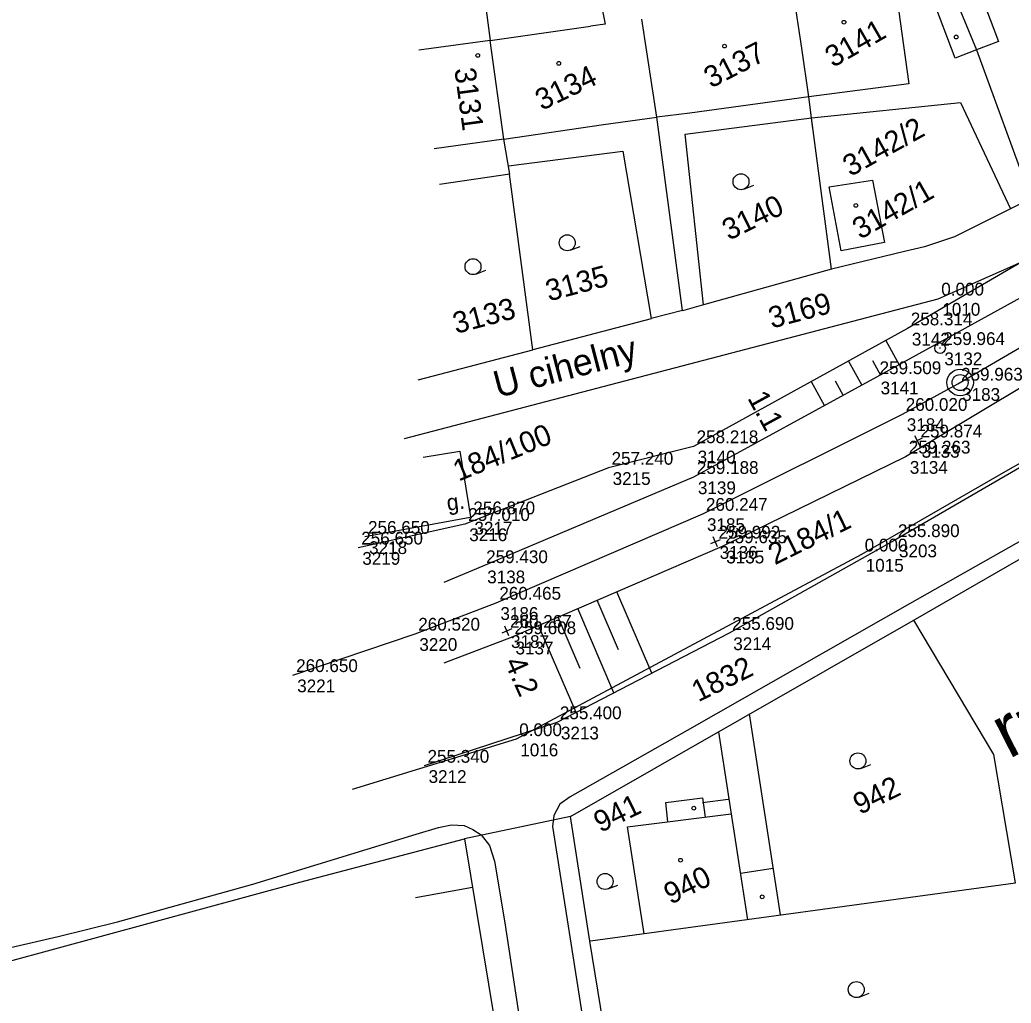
# Model space of a CAD drawing. Extents: x -496688 to -495455, y -1089309 to -1088026.
# Drawn here: x -496039.9 to -495946.7, y -1089215.3 to -1089122.9 of the extents above; entities that cross this region are included whole.
import ezdxf

# ---------------------------------------------------------------- set-up
doc = ezdxf.new("R2010")
doc.units = 0
for name, color, linetype in [('Vrstva 1', 7, 'Continuous'), ('Vrstva 23', 7, 'Continuous'), ('Vrstva 48', 7, 'Continuous'), ('Vrstva 49', 7, 'Continuous'), ('Vrstva 51', 7, 'Continuous'), ('Vrstva 52', 7, 'Continuous'), ('Vrstva 53', 7, 'Continuous'), ('Vrstva 55', 7, 'Continuous'), ('Vrstva 57', 7, 'Continuous'), ('Vrstva 58', 7, 'Continuous'), ('Vrstva 59', 7, 'Continuous'), ('Vrstva 60', 7, 'Continuous'), ('Vrstva 61', 7, 'Continuous'), ('Vrstva 7', 7, 'Continuous')]:
    doc.layers.add(name, color=color, linetype=linetype)

msp = doc.modelspace()

# ---------------------------------------------------------------- linework, layer by layer
at = {"layer": 'Vrstva 1'}
msp.add_lwpolyline([(-496014.19, -1089184.49), (-496002.71, -1089180.6), (-495995.088, -1089177.692), (-495975.672, -1089169.34), (-495956.891, -1089159.948), (-495951.688, -1089157.109), (-495938.804, -1089149.587), (-495921.214, -1089137.985), (-495907.663, -1089127.884), (-495890.17, -1089113.043)], dxfattribs=at)
at = {"layer": 'Vrstva 23'}
for p, q in [((-495985.8, -1089118.38), (-495984.85, -1089123.33)), ((-495957.59, -1089119.59), (-495956.29, -1089128.91)), ((-495952.79, -1089118.84), (-495949.95, -1089125.72)), ((-495966.37, -1089125.57), (-495967.04, -1089121)), ((-495984.85, -1089123.33), (-495986.23, -1089123.51)), ((-495980, -1089132.06), (-495981.4, -1089122.86)), ((-495995.65, -1089124.84), (-495986.23, -1089123.51)), ((-495994.38, -1089134.13), (-495995.65, -1089124.84)), ((-495947.87, -1089124.94), (-495949.95, -1089125.72)), ((-495965.7, -1089130.14), (-495966.37, -1089125.57)), ((-495949.95, -1089125.72), (-495951.93, -1089126.5)), ((-495976.88, -1089131.69), (-495980, -1089132.06)), ((-495985.01, -1089132.73), (-495980, -1089132.06)), ((-495994.38, -1089134.13), (-496000.93, -1089135.03)), ((-495963.79, -1089138.59), (-495959.72, -1089137.96)), ((-495959.72, -1089137.96), (-495958.58, -1089143.83)), ((-495962.65, -1089144.62), (-495963.79, -1089138.59)), ((-495958.58, -1089143.83), (-495962.65, -1089144.62)), ((-496001.96, -1089164), (-495998.5, -1089163.45)), ((-495998.5, -1089163.45), (-495997.51, -1089169.62)), ((-495971.294, -1089188.126), (-495968.386, -1089207.011)), ((-495979.15, -1089196.442), (-495975.679, -1089196.014)), ((-495975.679, -1089196.014), (-495975.434, -1089197.812)), ((-495978.95, -1089198.253), (-495979.15, -1089196.442)), ((-495975.695, -1089196.441), (-495973.275, -1089196.132)), ((-495981.188, -1089208.787), (-495982.732, -1089198.728))]:
    msp.add_line(p, q, dxfattribs=at)
msp.add_lwpolyline([(-495997.53, -1089169.67), (-496007.43, -1089171.5)], dxfattribs=at)
at = {"layer": 'Vrstva 48'}
for p, q in [((-495958.471, -1089153.045), (-495957.216, -1089155.322)), ((-495961.967, -1089154.968), (-495960.722, -1089157.247)), ((-495959.721, -1089154.92), (-495958.968, -1089156.287)), ((-495965.471, -1089156.895), (-495964.233, -1089159.164)), ((-495963.223, -1089156.841), (-495962.478, -1089158.205)), ((-495980.456, -1089184.288), (-495983.752, -1089176.651)), ((-495984.018, -1089186.132), (-495987.425, -1089178.235)), ((-495983.577, -1089182.103), (-495985.588, -1089177.443)), ((-495987.183, -1089183.844), (-495989.261, -1089179.028)), ((-495987.578, -1089187.976), (-495991.097, -1089179.82))]:
    msp.add_line(p, q, dxfattribs=at)
at = {"layer": 'Vrstva 49'}
for points in [[(-495858.07, -1089106.445), (-495869.622, -1089111.246), (-495885.061, -1089121.015), (-495911.05, -1089136.462), (-495921.935, -1089143.485), (-495938.378, -1089153.037), (-495956.605, -1089163.96), (-495973.859, -1089172.382), (-495993.672, -1089180.931), (-496000, -1089183.365)], [(-495858.07, -1089106.445), (-495866.186, -1089113.792), (-495882.612, -1089126.137), (-495904.522, -1089140.533), (-495921.815, -1089150.804), (-495942.535, -1089163.052), (-495957.623, -1089171.808)], [(-495927.376, -1089134.825), (-495927.07, -1089136.84), (-495940.299, -1089146), (-495959.349, -1089156.497), (-495976.525, -1089165.875), (-495996.329, -1089174.254), (-496000, -1089175.783)], [(-495927.376, -1089134.825), (-495942.178, -1089143.616), (-495956.416, -1089151.915), (-495976.548, -1089162.987)], [(-495976.548, -1089162.987), (-495984.54, -1089165.01), (-495998.02, -1089170.29), (-496008.07, -1089172.51)], [(-495957.623, -1089171.808), (-495973.2, -1089180.53), (-495989.4, -1089188.92), (-496001.84, -1089193.01)]]:
    msp.add_lwpolyline(points, dxfattribs=at)
at = {"layer": 'Vrstva 52'}
for p, q in [((-495950.53, -1089117.94), (-495947.87, -1089124.94)), ((-495951.93, -1089126.5), (-495954.61, -1089119.5)), ((-495995.65, -1089124.84), (-496002.36, -1089125.75)), ((-495956.29, -1089128.91), (-495965.7, -1089130.14)), ((-495965.7, -1089130.14), (-495976.88, -1089131.69)), ((-495994.38, -1089134.13), (-495985.01, -1089132.73)), ((-495974.174, -1089189.806), (-495971.459, -1089207.46)), ((-495982.732, -1089198.728), (-495972.99, -1089197.505)), ((-495972.129, -1089203.102), (-495969.057, -1089202.623))]:
    msp.add_line(p, q, dxfattribs=at)
at = {"layer": 'Vrstva 53'}
for p, q in [((-495910.91, -1089144.68), (-495946.98, -1089165.21)), ((-495910.91, -1089144.68), (-495946.98, -1089165.21)), ((-495946.98, -1089165.21), (-495960.75, -1089173.16)), ((-495946.98, -1089165.21), (-495960.75, -1089173.16)), ((-495960.75, -1089173.16), (-495993.22, -1089190.51)), ((-495993.22, -1089190.51), (-496008.61, -1089195.22)), ((-495993.22, -1089190.51), (-496008.61, -1089195.22))]:
    msp.add_line(p, q, dxfattribs=at)
msp.add_lwpolyline([(-496003.69, -1089162.25), (-495953.55, -1089149.11), (-495942.99, -1089144.47), (-495926.93, -1089135.23), (-495912.67, -1089125.46), (-495889.86, -1089104.18), (-495891.19, -1089098.87), (-495883.3, -1089091.04), (-495885.09, -1089084.82), (-495889.2, -1089069.28), (-495896.83, -1089074.5), (-495903.1, -1089077.44), (-495922.4, -1089086.52), (-495936.17, -1089093), (-495941.97, -1089094.48), (-495950.57, -1089096.68), (-495959.93, -1089099.22), (-495969.43, -1089101.74), (-495984.52, -1089104.87), (-495998.23, -1089105.95), (-496014.76, -1089107.64)], dxfattribs=at)
at = {"layer": 'Vrstva 55'}
for p, q in [((-495996.5, -1089118.58), (-495995.65, -1089124.84)), ((-495949.95, -1089125.72), (-495944.82, -1089139.71)), ((-495965.31, -1089133.11), (-495965.7, -1089130.14)), ((-495965.44, -1089132.12), (-495951.45, -1089130.67)), ((-495951.45, -1089130.67), (-495946.74, -1089140.67)), ((-495977.564, -1089150.21), (-495980, -1089132.06)), ((-495977.33, -1089133.65), (-495965.44, -1089132.12)), ((-495963.57, -1089146.34), (-495965.44, -1089132.12)), ((-495993.802, -1089137.413), (-495994.38, -1089134.13)), ((-495975.59, -1089149.69), (-495977.33, -1089133.65)), ((-495993.94, -1089136.63), (-495983.18, -1089135.26)), ((-495983.18, -1089135.26), (-495980.525, -1089150.98)), ((-495993.802, -1089137.413), (-496000.42, -1089138.37)), ((-495991.65, -1089153.9), (-495993.85, -1089137.42)), ((-495944.82, -1089139.71), (-495946.74, -1089140.67)), ((-495946.74, -1089140.67), (-495952.01, -1089143.3)), ((-495952.01, -1089143.3), (-495954.82, -1089144.23)), ((-495956.69, -1089144.67), (-495963.57, -1089146.34)), ((-495954.82, -1089144.23), (-495956.69, -1089144.67)), ((-495963.57, -1089146.34), (-495975.59, -1089149.69)), ((-495977.564, -1089150.21), (-495980.525, -1089150.98)), ((-495975.59, -1089149.69), (-495977.56, -1089150.24)), ((-495980.52, -1089151.01), (-495991.65, -1089153.9)), ((-496002.41, -1089156.74), (-495991.65, -1089153.9)), ((-495935.622, -1089166.091), (-495956.247, -1089177.785)), ((-495960.75, -1089173.16), (-495993.22, -1089190.51)), ((-495956.247, -1089177.785), (-495977.15, -1089189.697)), ((-495977.15, -1089189.697), (-495988.138, -1089195.9)), ((-495988.138, -1089195.9), (-495989.113, -1089196.607)), ((-495989.113, -1089196.607), (-495989.681, -1089197.675)), ((-495989.681, -1089197.675), (-495989.797, -1089198.697)), ((-496002.6, -1089199.416), (-496000.519, -1089198.803)), ((-496000.519, -1089198.803), (-495999.276, -1089198.54)), ((-495999.276, -1089198.54), (-495998.11, -1089198.603)), ((-495998.11, -1089198.603), (-495997.277, -1089198.987)), ((-495989.797, -1089198.697), (-495986.685, -1089218.372)), ((-496017.953, -1089204.115), (-496002.6, -1089199.416)), ((-495997.277, -1089198.987), (-495996.499, -1089199.483)), ((-495996.499, -1089199.483), (-495995.712, -1089200.48)), ((-495995.712, -1089200.48), (-495995.258, -1089201.97)), ((-495995.258, -1089201.97), (-495994.263, -1089207.764)), ((-496030.694, -1089207.654), (-496017.953, -1089204.115)), ((-496002.677, -1089205.38), (-495997.303, -1089204.4)), ((-496036.271, -1089209.041), (-496030.694, -1089207.654)), ((-495994.263, -1089207.764), (-495992.012, -1089222.586)), ((-496044.022, -1089210.833), (-496036.271, -1089209.041))]:
    msp.add_line(p, q, dxfattribs=at)
for points in [[(-495988.097, -1089197.76), (-495955.888, -1089179.36), (-495942.075, -1089171.397), (-495927.619, -1089162.875), (-495912.606, -1089154.279), (-495887.988, -1089138.838)], [(-495986.221, -1089209.442), (-495946.285, -1089203.998), (-495948.307, -1089191.951), (-495955.821, -1089179.32)], [(-495970.969, -1089303.938), (-495973.828, -1089286.144), (-495976.725, -1089268.31), (-495979.903, -1089248.875), (-495983.069, -1089229.247), (-495986.288, -1089209.482), (-495988.097, -1089197.76), (-495998.049, -1089199.861), (-495992.966, -1089230.782), (-495987.713, -1089262.929), (-495982.381, -1089296.016)], [(-496045.827, -1089212.71), (-496013.552, -1089203.941), (-495998.049, -1089199.861)]]:
    msp.add_lwpolyline(points, dxfattribs=at)
at = {"layer": 'Vrstva 58'}
for p, q in [((-495971.801, -1089138.818), (-495970.87, -1089138.454)), ((-495988.138, -1089144.557), (-495987.207, -1089144.193)), ((-495996.992, -1089146.802), (-495996.061, -1089146.438)), ((-495960.812, -1089193.241), (-495959.881, -1089192.877)), ((-495984.579, -1089204.565), (-495983.648, -1089204.201)), ((-495960.965, -1089214.725), (-495960.034, -1089214.361))]:
    msp.add_line(p, q, dxfattribs=at)
for centre in [(-495972.073, -1089138.118), (-495988.41, -1089143.857), (-495997.264, -1089146.102), (-495961.084, -1089192.542), (-495984.851, -1089203.866), (-495961.237, -1089214.026)]:
    msp.add_circle(centre, 0.75, dxfattribs=at)
at = {"layer": 'Vrstva 59'}
for centre in [(-495962.396, -1089123.13), (-495973.619, -1089125.375), (-495951.84, -1089124.524), (-495996.815, -1089126.248), (-495989.208, -1089126.997), (-495961.273, -1089140.346), (-495976.511, -1089196.978), (-495977.754, -1089201.876), (-495970.08, -1089205.312)]:
    msp.add_circle(centre, 0.175, dxfattribs=at)
at = {"layer": 'Vrstva 60'}
for p, q in [((-495953.55, -1089149.11), (-495953.55, -1089149.11)), ((-495953.55, -1089149.11), (-495953.55, -1089149.11)), ((-495956.416, -1089151.915), (-495956.416, -1089151.915)), ((-495956.416, -1089151.915), (-495956.416, -1089151.915)), ((-495953.36, -1089153.763), (-495953.36, -1089153.763)), ((-495953.36, -1089153.763), (-495953.36, -1089153.763)), ((-495959.349, -1089156.497), (-495959.349, -1089156.497)), ((-495959.349, -1089156.497), (-495959.349, -1089156.497)), ((-495951.688, -1089157.109), (-495951.688, -1089157.109)), ((-495951.688, -1089157.109), (-495951.688, -1089157.109)), ((-495956.891, -1089159.948), (-495956.891, -1089159.948)), ((-495956.891, -1089159.948), (-495956.891, -1089159.948)), ((-495955.498, -1089162.449), (-495955.498, -1089162.449)), ((-495955.498, -1089162.449), (-495955.498, -1089162.449)), ((-495976.548, -1089162.987), (-495976.548, -1089162.987)), ((-495976.548, -1089162.987), (-495976.548, -1089162.987)), ((-495956.605, -1089163.96), (-495956.605, -1089163.96)), ((-495956.605, -1089163.96), (-495956.605, -1089163.96)), ((-495984.54, -1089165.01), (-495984.54, -1089165.01)), ((-495946.98, -1089165.21), (-495946.98, -1089165.21)), ((-495946.98, -1089165.21), (-495946.98, -1089165.21)), ((-495976.525, -1089165.875), (-495976.525, -1089165.875)), ((-495976.525, -1089165.875), (-495976.525, -1089165.875)), ((-495997.53, -1089169.67), (-495997.53, -1089169.67)), ((-495975.672, -1089169.34), (-495975.672, -1089169.34)), ((-495975.672, -1089169.34), (-495975.672, -1089169.34)), ((-495998.02, -1089170.29), (-495998.02, -1089170.29)), ((-496007.43, -1089171.5), (-496007.43, -1089171.5)), ((-495957.623, -1089171.808), (-495957.623, -1089171.808)), ((-495957.623, -1089171.808), (-495957.623, -1089171.808)), ((-496008.07, -1089172.51), (-496008.07, -1089172.51)), ((-495974.481, -1089171.954), (-495974.481, -1089171.954)), ((-495974.481, -1089171.954), (-495974.481, -1089171.954)), ((-495973.859, -1089172.382), (-495973.859, -1089172.382)), ((-495973.859, -1089172.382), (-495973.859, -1089172.382)), ((-495960.75, -1089173.16), (-495960.75, -1089173.16)), ((-495960.75, -1089173.16), (-495960.75, -1089173.16)), ((-495996.329, -1089174.254), (-495996.329, -1089174.254)), ((-495996.329, -1089174.254), (-495996.329, -1089174.254)), ((-495995.088, -1089177.692), (-495995.088, -1089177.692)), ((-495995.088, -1089177.692), (-495995.088, -1089177.692)), ((-496002.71, -1089180.6), (-496002.71, -1089180.6)), ((-495994.089, -1089180.331), (-495994.089, -1089180.331)), ((-495994.089, -1089180.331), (-495994.089, -1089180.331)), ((-495993.672, -1089180.931), (-495993.672, -1089180.931)), ((-495993.672, -1089180.931), (-495993.672, -1089180.931)), ((-495973.2, -1089180.53), (-495973.2, -1089180.53)), ((-496014.19, -1089184.49), (-496014.19, -1089184.49)), ((-495989.4, -1089188.92), (-495989.4, -1089188.92)), ((-495993.22, -1089190.51), (-495993.22, -1089190.51)), ((-495993.22, -1089190.51), (-495993.22, -1089190.51)), ((-496001.84, -1089193.01), (-496001.84, -1089193.01))]:
    msp.add_line(p, q, dxfattribs=at)
at = {"layer": 'Vrstva 7'}
for p, q in [((-495953.316, -1089153.739), (-495953.404, -1089153.787)), ((-495955.056, -1089162.215), (-495955.94, -1089162.683)), ((-495955.264, -1089162.891), (-495955.732, -1089162.007)), ((-495974.022, -1089171.756), (-495974.94, -1089172.152)), ((-495974.283, -1089172.413), (-495974.679, -1089171.495)), ((-495993.63, -1089180.133), (-495994.548, -1089180.529)), ((-495993.891, -1089180.79), (-495994.287, -1089179.872))]:
    msp.add_line(p, q, dxfattribs=at)
for centre, radius in [((-495953.36, -1089153.763), 0.5), ((-495951.478, -1089156.986), 1.246), ((-495951.478, -1089156.986), 0.752)]:
    msp.add_circle(centre, radius, dxfattribs=at)

# ---------------------------------------------------------------- texts
at = {"layer": 'Vrstva 1'}
msp.add_text('r=350m', height=5, rotation=26.85953, dxfattribs=at).set_placement((-495946.919, -1089192.391))
at = {"layer": 'Vrstva 23'}
msp.add_text('g.', height=1.5, rotation=7.59197, dxfattribs=at).set_placement((-495999.641, -1089169.041))
at = {"layer": 'Vrstva 48'}
for s, rotation, p in [('1.1', 298.61754, (-495971.507, -1089158.441)), ('4.2', 294.15919, (-495994.344, -1089183.28))]:
    msp.add_text(s, height=2, rotation=rotation, dxfattribs=at).set_placement(p)
at = {"layer": 'Vrstva 51'}
msp.add_text('U cihelny', height=2.5, rotation=14.68505, dxfattribs=at).set_placement((-495994.95, -1089158.441))
at = {"layer": 'Vrstva 57'}
for s, rotation, p in [('3141', 29.80864, (-495963.431, -1089127.438)), ('3137', 27.29539, (-495974.894, -1089129.369)), ('3131', 277.73249, (-495999.025, -1089127.526)), ('3134', 25.76197, (-495990.795, -1089131.468)), ('3142/2', 29.05143, (-495961.787, -1089137.682)), ('3142/1', 29.77126, (-495960.863, -1089143.583)), ('3140', 26.09057, (-495973.218, -1089143.676)), ('3135', 14.78549, (-495990.138, -1089149.374)), ('3133', 14.78549, (-495998.864, -1089152.424)), ('3169', 14.68505, (-495969.19, -1089151.922)), ('184/100', 22.29305, (-495998.623, -1089166.305)), ('2184/1', 26.29164, (-495968.885, -1089174.16)), ('1832', 26.09057, (-495976.092, -1089187.041)), ('942', 26.09057, (-495960.906, -1089197.63)), ('941', 26.09057, (-495985.295, -1089199.318)), ('940', 26.09057, (-495978.699, -1089206.07))]:
    msp.add_text(s, height=2, rotation=rotation, dxfattribs=at).set_placement(p)
at = {"layer": 'Vrstva 60'}
for s, p in [('1010', (-495953.15, -1089150.71)), ('1010', (-495953.15, -1089150.71)), ('3142', (-495956.016, -1089153.515)), ('3142', (-495956.016, -1089153.515)), ('3132', (-495952.96, -1089155.363)), ('3132', (-495952.96, -1089155.363)), ('3141', (-495958.949, -1089158.097)), ('3141', (-495958.949, -1089158.097)), ('3183', (-495951.288, -1089158.709)), ('3183', (-495951.288, -1089158.709)), ('3184', (-495956.491, -1089161.548)), ('3184', (-495956.491, -1089161.548)), ('3140', (-495976.148, -1089164.587)), ('3140', (-495976.148, -1089164.587)), ('3133', (-495955.098, -1089164.049)), ('3133', (-495955.098, -1089164.049)), ('3134', (-495956.205, -1089165.56)), ('3134', (-495956.205, -1089165.56)), ('3215', (-495984.14, -1089166.61)), ('3139', (-495976.125, -1089167.475)), ('3139', (-495976.125, -1089167.475)), ('3185', (-495975.272, -1089170.94)), ('3185', (-495975.272, -1089170.94)), ('3216', (-495997.62, -1089171.89)), ('3217', (-495997.13, -1089171.27)), ('3218', (-496007.03, -1089173.1)), ('3136', (-495974.081, -1089173.554)), ('3136', (-495974.081, -1089173.554)), ('3135', (-495973.459, -1089173.982)), ('3135', (-495973.459, -1089173.982)), ('3203', (-495957.223, -1089173.408)), ('3203', (-495957.223, -1089173.408)), ('3219', (-496007.67, -1089174.11)), ('1015', (-495960.35, -1089174.76)), ('1015', (-495960.35, -1089174.76)), ('3138', (-495995.929, -1089175.854)), ('3138', (-495995.929, -1089175.854)), ('3186', (-495994.688, -1089179.292)), ('3186', (-495994.688, -1089179.292)), ('3220', (-496002.31, -1089182.2)), ('3187', (-495993.689, -1089181.931)), ('3187', (-495993.689, -1089181.931)), ('3214', (-495972.8, -1089182.13)), ('3137', (-495993.272, -1089182.531)), ('3137', (-495993.272, -1089182.531)), ('3221', (-496013.79, -1089186.09)), ('3213', (-495989, -1089190.52)), ('1016', (-495992.82, -1089192.11)), ('1016', (-495992.82, -1089192.11)), ('3212', (-496001.44, -1089194.61))]:
    msp.add_text(s, height=1.2, dxfattribs=at).set_placement(p)
at = {"layer": 'Vrstva 61'}
for s, p in [('0.000', (-495953.25, -1089148.81)), ('0.000', (-495953.25, -1089148.81)), ('258.314', (-495956.116, -1089151.615)), ('258.314', (-495956.116, -1089151.615)), ('259.964', (-495953.06, -1089153.463)), ('259.964', (-495953.06, -1089153.463)), ('259.509', (-495959.049, -1089156.197)), ('259.509', (-495959.049, -1089156.197)), ('259.963', (-495951.388, -1089156.809)), ('259.963', (-495951.388, -1089156.809)), ('260.020', (-495956.591, -1089159.648)), ('260.020', (-495956.591, -1089159.648)), ('258.218', (-495976.248, -1089162.687)), ('258.218', (-495976.248, -1089162.687)), ('259.874', (-495955.198, -1089162.149)), ('259.874', (-495955.198, -1089162.149)), ('259.263', (-495956.305, -1089163.66)), ('259.263', (-495956.305, -1089163.66)), ('257.240', (-495984.24, -1089164.71)), ('259.188', (-495976.225, -1089165.575)), ('259.188', (-495976.225, -1089165.575)), ('260.247', (-495975.372, -1089169.04)), ('260.247', (-495975.372, -1089169.04)), ('257.010', (-495997.72, -1089169.99)), ('256.870', (-495997.23, -1089169.37)), ('256.650', (-496007.13, -1089171.2)), ('259.992', (-495974.181, -1089171.654)), ('259.992', (-495974.181, -1089171.654)), ('259.635', (-495973.559, -1089172.082)), ('259.635', (-495973.559, -1089172.082)), ('255.890', (-495957.323, -1089171.508)), ('255.890', (-495957.323, -1089171.508)), ('256.650', (-496007.77, -1089172.21)), ('0.000', (-495960.45, -1089172.86)), ('0.000', (-495960.45, -1089172.86)), ('259.430', (-495996.029, -1089173.954)), ('259.430', (-495996.029, -1089173.954)), ('260.465', (-495994.788, -1089177.392)), ('260.465', (-495994.788, -1089177.392)), ('260.520', (-496002.41, -1089180.3)), ('260.267', (-495993.789, -1089180.031)), ('260.267', (-495993.789, -1089180.031)), ('255.690', (-495972.9, -1089180.23)), ('259.608', (-495993.372, -1089180.631)), ('259.608', (-495993.372, -1089180.631)), ('260.650', (-496013.89, -1089184.19)), ('255.400', (-495989.1, -1089188.62)), ('0.000', (-495992.92, -1089190.21)), ('0.000', (-495992.92, -1089190.21)), ('255.340', (-496001.54, -1089192.71))]:
    msp.add_text(s, height=1.2, dxfattribs=at).set_placement(p)

doc.saveas('drawing.dxf')
